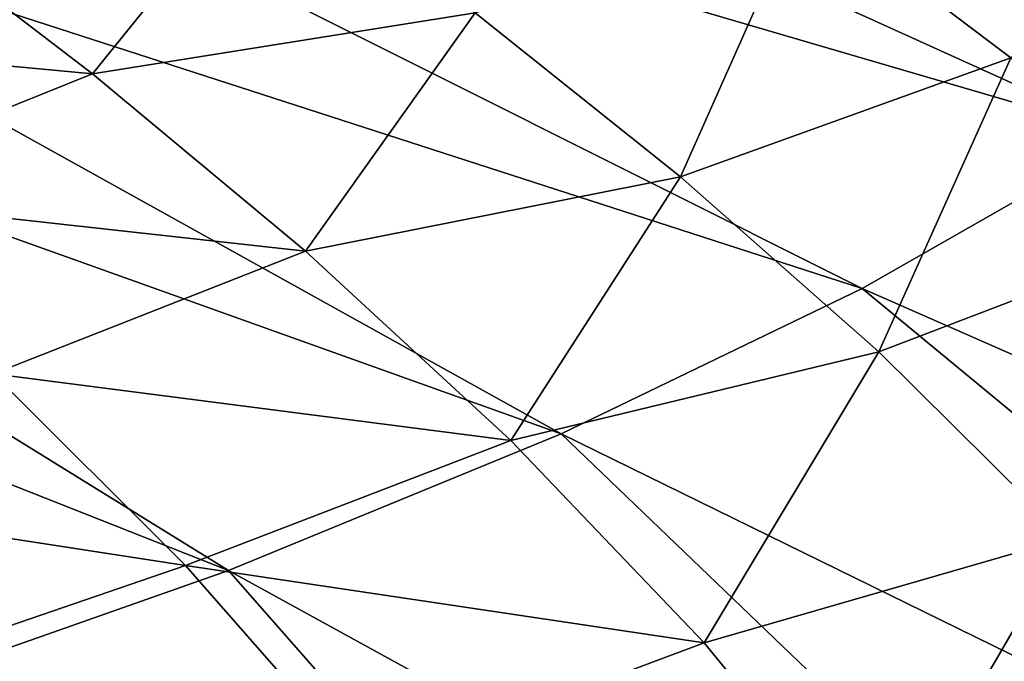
# Model space of a CAD drawing. Header units: metres. Extents: x -90 to 304, y -90 to 74.
# Tile 514 of 570: x 267.66 to 273.23, y 10.28 to 13.91. Entities that reach past the tile are written whole.
import ezdxf

# ---------------------------------------------------------------- set-up
doc = ezdxf.new("R2010")
doc.units = ezdxf.units.M
doc.layers.add('solid_21662050_350', color=7, linetype='CONTINUOUS')

msp = doc.modelspace()

# ---------------------------------------------------------------- linework, layer by layer
at = {"layer": 'solid_21662050_350'}
for points in [[(267.377136, 16.226439, 199.087784), (266.171356, 15.525097, 201.037231), (273.935791, 13.252258, 202.10759)], [(267.377136, 16.226439, 199.087784), (273.935791, 13.252258, 202.10759), (275.246063, 14.151441, 199.608353)], [(266.171356, 15.525097, 201.037231), (264.809174, 14.85748, 202.893005), (272.42572, 12.389817, 204.504761)], [(266.171356, 15.525097, 201.037231), (272.42572, 12.389817, 204.504761), (273.935791, 13.252258, 202.10759)], [(264.809174, 14.85748, 202.893005), (263.298676, 14.227581, 204.644012), (270.724823, 11.569198, 206.785782)], [(264.809174, 14.85748, 202.893005), (270.724823, 11.569198, 206.785782), (272.42572, 12.389817, 204.504761)], [(268.073181, 13.604776, 143.647934), (266.850983, 14.540153, 141.425735), (269.055511, 14.821892, 142.03772)], [(268.073181, 13.604776, 143.647934), (269.055511, 14.821892, 142.03772), (270.237518, 13.951267, 144.083832)], [(273.266632, 13.69665, 145.987747), (272.092621, 14.583478, 143.950195), (274.529907, 14.850449, 144.765671)], [(265.222992, 13.872336, 141.829193), (266.850983, 14.540153, 141.425735), (268.073181, 13.604776, 143.647934)], [(271.398468, 13.021894, 146.217712), (270.237518, 13.951267, 144.083832), (272.092621, 14.583478, 143.950195)], [(271.398468, 13.021894, 146.217712), (272.092621, 14.583478, 143.950195), (273.266632, 13.69665, 145.987747)], [(263.298676, 14.227581, 204.644012), (261.648987, 13.639167, 206.2798), (268.843079, 10.795231, 208.937225)], [(263.298676, 14.227581, 204.644012), (268.843079, 10.795231, 208.937225), (270.724823, 11.569198, 206.785782)], [(269.278137, 12.602861, 145.964096), (268.073181, 13.604776, 143.647934), (270.237518, 13.951267, 144.083832)], [(269.278137, 12.602861, 145.964096), (270.237518, 13.951267, 144.083832), (271.398468, 13.021894, 146.217712)], [(266.377045, 12.923534, 144.084381), (265.222992, 13.872336, 141.829193), (268.073181, 13.604776, 143.647934)], [(272.519867, 12.031776, 148.446701), (271.398468, 13.021894, 146.217712), (273.266632, 13.69665, 145.987747)], [(272.519867, 12.031776, 148.446701), (273.266632, 13.69665, 145.987747), (274.406219, 12.752769, 148.118134)], [(261.648987, 13.639167, 206.2798), (266.791626, 10.072475, 210.946411), (268.843079, 10.795231, 208.937225)], [(266.377045, 12.923534, 144.084381), (268.073181, 13.604776, 143.647934), (269.278137, 12.602861, 145.964096)], [(273.935791, 13.252258, 202.10759), (272.42572, 12.389817, 204.504761), (279.375671, 9.332899, 206.619156)], [(270.439819, 11.530824, 148.384995), (269.278137, 12.602861, 145.964096), (271.398468, 13.021894, 146.217712)], [(270.439819, 11.530824, 148.384995), (271.398468, 13.021894, 146.217712), (272.519867, 12.031776, 148.446701)], [(267.511963, 11.90861, 146.429916), (266.377045, 12.923534, 144.084381), (269.278137, 12.602861, 145.964096)], [(273.582886, 10.978344, 150.779694), (272.519867, 12.031776, 148.446701), (274.406219, 12.752769, 148.118134)], [(267.511963, 11.90861, 146.429916), (269.278137, 12.602861, 145.964096), (270.439819, 11.530824, 148.384995)], [(272.42572, 12.389817, 204.504761), (270.724823, 11.569198, 206.785782), (277.367462, 8.308791, 209.465454)], [(272.42572, 12.389817, 204.504761), (277.367462, 8.308791, 209.465454), (279.375671, 9.332899, 206.619156)], [(271.532196, 10.385258, 150.921463), (270.439819, 11.530824, 148.384995), (272.519867, 12.031776, 148.446701)], [(271.532196, 10.385258, 150.921463), (272.519867, 12.031776, 148.446701), (273.582886, 10.978344, 150.779694)], [(265.699005, 11.271077, 146.853546), (267.511963, 11.90861, 146.429916), (268.600311, 10.824194, 148.876175)], [(268.600311, 10.824194, 148.876175), (267.511963, 11.90861, 146.429916), (270.439819, 11.530824, 148.384995)], [(268.600311, 10.824194, 148.876175), (270.439819, 11.530824, 148.384995), (271.532196, 10.385258, 150.921463)], [(270.724823, 11.569198, 206.785782), (268.843079, 10.795231, 208.937225), (275.127411, 7.341465, 212.154037)], [(270.724823, 11.569198, 206.785782), (275.127411, 7.341465, 212.154037), (277.367462, 8.308791, 209.465454)], [(266.714569, 10.177154, 149.321671), (265.699005, 11.271077, 146.853546), (268.600311, 10.824194, 148.876175)], [(272.529022, 9.164917, 153.585297), (271.532196, 10.385258, 150.921463), (273.582886, 10.978344, 150.779694)], [(272.529022, 9.164917, 153.585297), (273.582886, 10.978344, 150.779694), (274.568451, 9.861202, 153.226486)], [(266.714569, 10.177154, 149.321671), (268.600311, 10.824194, 148.876175), (269.614441, 9.667068, 151.433548)], [(269.614441, 9.667068, 151.433548), (268.600311, 10.824194, 148.876175), (271.532196, 10.385258, 150.921463)], [(268.843079, 10.795231, 208.937225), (266.791626, 10.072475, 210.946411), (272.669403, 6.436925, 214.668228)], [(268.843079, 10.795231, 208.937225), (272.669403, 6.436925, 214.668228), (275.127411, 7.341465, 212.154037)], [(269.614441, 9.667068, 151.433548), (271.532196, 10.385258, 150.921463), (272.529022, 9.164917, 153.585297)]]:
    msp.add_3dface(points, dxfattribs=at)

doc.saveas('drawing.dxf')
